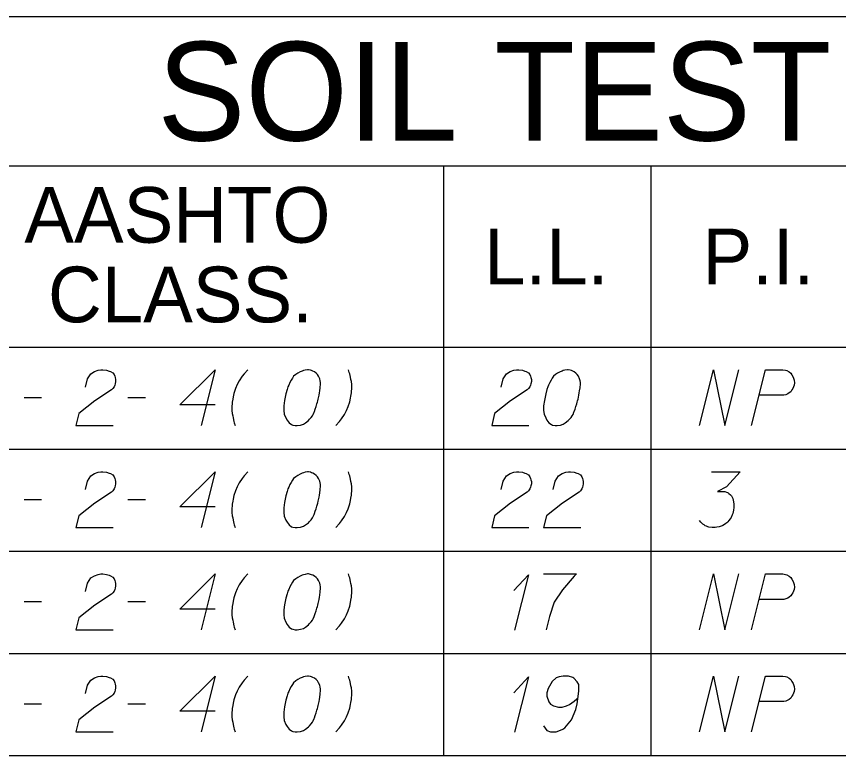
# Model space of a CAD drawing. Extents: x 2074207 to 2076812, y 516372 to 523312.
# Drawn here: x 2076453.5 to 2076524.4, y 516953.6 to 517017.2 of the extents above; entities that cross this region are included whole.
import ezdxf

# ---------------------------------------------------------------- set-up
doc = ezdxf.new("R2010")
doc.units = 0
for name, color, linetype in [('Prop DirtTable_ Soil Test Results - Outline (Major)', 7, 'Continuous'), ('Prop DirtTable_ Soil Test Results - Outline (Minor)', 7, 'Continuous'), ('Prop DirtTable_ Soil Test Results - Tx (Header - Large)', 7, 'Continuous'), ('Prop DirtTable_ Soil Test Results - Tx (Header - Small)', 7, 'Continuous'), ('Prop DirtTable_ Soil Test Results - Tx (Sample Data)', 7, 'Continuous')]:
    doc.layers.add(name, color=color, linetype=linetype)

msp = doc.modelspace()

# ---------------------------------------------------------------- linework, layer by layer
at = {"layer": 'Prop DirtTable_ Soil Test Results - Outline (Major)'}
for p, q in [((2076260.609, 517017.246), (2076811.903, 517017.246)), ((2076260.609, 516988.761), (2076811.903, 516988.761)), ((2076260.609, 516988.761), (2076811.903, 516988.761)), ((2076260.609, 516953.561), (2076811.903, 516953.561))]:
    msp.add_line(p, q, dxfattribs=at)
at = {"layer": 'Prop DirtTable_ Soil Test Results - Outline (Minor)'}
for p, q in [((2076260.609, 517004.361), (2076811.903, 517004.361)), ((2076490.31, 517004.361), (2076490.31, 516979.961)), ((2076508.192, 517004.361), (2076508.192, 516979.961)), ((2076260.609, 516979.961), (2076811.903, 516979.961)), ((2076260.609, 516979.961), (2076811.903, 516979.961)), ((2076490.31, 516979.961), (2076490.31, 516971.161)), ((2076508.192, 516979.961), (2076508.192, 516971.161)), ((2076260.609, 516971.161), (2076811.903, 516971.161)), ((2076260.609, 516971.161), (2076811.903, 516971.161)), ((2076490.31, 516971.161), (2076490.31, 516962.361)), ((2076508.192, 516971.161), (2076508.192, 516962.361)), ((2076260.609, 516962.361), (2076811.903, 516962.361)), ((2076260.609, 516962.361), (2076811.903, 516962.361)), ((2076490.31, 516962.361), (2076490.31, 516953.561)), ((2076508.192, 516962.361), (2076508.192, 516953.561)), ((2076260.609, 516953.561), (2076811.903, 516953.561))]:
    msp.add_line(p, q, dxfattribs=at)
at = {"layer": 'Prop DirtTable_ Soil Test Results - Tx (Sample Data)'}
for points in [[(2076459.447, 516985.293), (2076459.623, 516986.011), (2076459.906, 516986.465), (2076460.223, 516986.654), (2076460.54, 516986.767), (2076460.787, 516986.805), (2076460.964, 516986.805), (2076461.281, 516986.767), (2076461.493, 516986.692), (2076461.599, 516986.654), (2076461.81, 516986.541), (2076461.916, 516986.389), (2076461.987, 516986.238), (2076462.022, 516986.125), (2076462.057, 516985.974), (2076462.057, 516985.785), (2076462.022, 516985.596), (2076461.987, 516985.482), (2076461.916, 516985.331), (2076461.81, 516985.18), (2076461.705, 516985.067), (2076460.258, 516984.122), (2076458.883, 516983.026), (2076458.636, 516982.005), (2076461.846, 516982.005)], [(2076470.629, 516983.782), (2076467.596, 516983.782), (2076470.629, 516986.805), (2076469.43, 516982.005)], [(2076473.451, 516986.805), (2076473.134, 516986.465), (2076472.958, 516986.238), (2076472.711, 516985.86), (2076472.534, 516985.52), (2076472.393, 516985.18), (2076472.252, 516984.764), (2076472.181, 516984.462), (2076472.146, 516984.273), (2076472.111, 516984.008), (2076472.076, 516983.517), (2076472.076, 516983.29), (2076472.111, 516983.026), (2076472.146, 516982.837), (2076472.181, 516982.648), (2076472.252, 516982.345), (2076472.287, 516982.232), (2076472.358, 516982.005)], [(2076478.672, 516986.805), (2076478.602, 516986.805), (2076478.39, 516986.767), (2076478.249, 516986.73), (2076478.143, 516986.692), (2076477.967, 516986.616), (2076477.755, 516986.503), (2076477.579, 516986.389), (2076477.402, 516986.238), (2076477.296, 516986.087), (2076477.191, 516985.898), (2076477.085, 516985.709), (2076476.979, 516985.482), (2076476.908, 516985.331), (2076476.838, 516985.104), (2076476.732, 516984.726), (2076476.626, 516984.159), (2076476.556, 516983.706), (2076476.556, 516983.29), (2076476.591, 516982.988), (2076476.732, 516982.648), (2076476.838, 516982.459), (2076477.014, 516982.232), (2076477.226, 516982.081), (2076477.332, 516982.043), (2076477.543, 516982.005), (2076477.72, 516982.005), (2076478.002, 516982.043), (2076478.249, 516982.119), (2076478.425, 516982.232), (2076478.672, 516982.421), (2076478.778, 516982.534), (2076478.919, 516982.685), (2076479.025, 516982.837), (2076479.095, 516982.95), (2076479.166, 516983.139), (2076479.201, 516983.215), (2076479.272, 516983.404), (2076479.342, 516983.63), (2076479.413, 516983.857), (2076479.448, 516984.008), (2076479.483, 516984.122), (2076479.519, 516984.273), (2076479.589, 516984.613), (2076479.625, 516984.802), (2076479.66, 516984.991), (2076479.695, 516985.256), (2076479.73, 516985.596), (2076479.73, 516985.709), (2076479.695, 516985.86), (2076479.66, 516986.011), (2076479.554, 516986.238), (2076479.448, 516986.389), (2076479.342, 516986.503), (2076479.201, 516986.616), (2076479.06, 516986.692), (2076478.954, 516986.73), (2076478.849, 516986.767), (2076478.672, 516986.805)], [(2076481.036, 516982.005), (2076481.353, 516982.345), (2076481.529, 516982.572), (2076481.776, 516982.95), (2076481.953, 516983.29), (2076482.094, 516983.63), (2076482.235, 516984.046), (2076482.306, 516984.348), (2076482.341, 516984.537), (2076482.376, 516984.802), (2076482.411, 516985.293), (2076482.411, 516985.52), (2076482.376, 516985.785), (2076482.341, 516985.974), (2076482.306, 516986.163), (2076482.235, 516986.465), (2076482.2, 516986.578), (2076482.129, 516986.805)], [(2076495.287, 516985.293), (2076495.463, 516986.011), (2076495.746, 516986.465), (2076496.063, 516986.654), (2076496.38, 516986.767), (2076496.627, 516986.805), (2076496.804, 516986.805), (2076497.121, 516986.767), (2076497.333, 516986.692), (2076497.439, 516986.654), (2076497.65, 516986.541), (2076497.756, 516986.389), (2076497.827, 516986.238), (2076497.862, 516986.125), (2076497.897, 516985.974), (2076497.897, 516985.785), (2076497.862, 516985.596), (2076497.827, 516985.482), (2076497.756, 516985.331), (2076497.65, 516985.18), (2076497.545, 516985.067), (2076496.098, 516984.122), (2076494.723, 516983.026), (2076494.476, 516982.005), (2076497.686, 516982.005)], [(2076501.072, 516986.805), (2076501.002, 516986.805), (2076500.79, 516986.767), (2076500.649, 516986.73), (2076500.543, 516986.692), (2076500.367, 516986.616), (2076500.155, 516986.503), (2076499.979, 516986.389), (2076499.802, 516986.238), (2076499.696, 516986.087), (2076499.591, 516985.898), (2076499.485, 516985.709), (2076499.379, 516985.482), (2076499.308, 516985.331), (2076499.238, 516985.104), (2076499.132, 516984.726), (2076499.026, 516984.159), (2076498.956, 516983.706), (2076498.956, 516983.29), (2076498.991, 516982.988), (2076499.132, 516982.648), (2076499.238, 516982.459), (2076499.414, 516982.232), (2076499.626, 516982.081), (2076499.732, 516982.043), (2076499.943, 516982.005), (2076500.12, 516982.005), (2076500.402, 516982.043), (2076500.649, 516982.119), (2076500.825, 516982.232), (2076501.072, 516982.421), (2076501.178, 516982.534), (2076501.319, 516982.685), (2076501.425, 516982.837), (2076501.495, 516982.95), (2076501.566, 516983.139), (2076501.601, 516983.215), (2076501.672, 516983.404), (2076501.742, 516983.63), (2076501.813, 516983.857), (2076501.848, 516984.008), (2076501.883, 516984.122), (2076501.919, 516984.273), (2076501.989, 516984.613), (2076502.025, 516984.802), (2076502.06, 516984.991), (2076502.095, 516985.256), (2076502.13, 516985.596), (2076502.13, 516985.709), (2076502.095, 516985.86), (2076502.06, 516986.011), (2076501.954, 516986.238), (2076501.848, 516986.389), (2076501.742, 516986.503), (2076501.601, 516986.616), (2076501.46, 516986.692), (2076501.354, 516986.73), (2076501.249, 516986.767), (2076501.072, 516986.805)], [(2076512.396, 516982.005), (2076513.595, 516986.805), (2076514.583, 516982.005), (2076515.782, 516986.805)], [(2076516.876, 516982.005), (2076518.075, 516986.805), (2076519.592, 516986.805), (2076519.803, 516986.767), (2076519.909, 516986.73), (2076520.121, 516986.616), (2076520.262, 516986.503), (2076520.368, 516986.352), (2076520.474, 516986.163), (2076520.544, 516985.898), (2076520.58, 516985.671), (2076520.544, 516985.482), (2076520.509, 516985.331), (2076520.438, 516985.18), (2076520.368, 516985.067), (2076520.262, 516984.915), (2076520.121, 516984.802), (2076520.015, 516984.726), (2076519.839, 516984.651), (2076519.662, 516984.613), (2076517.546, 516984.613)], [(2076454.156, 516984.424), (2076455.672, 516984.424)], [(2076463.116, 516984.424), (2076464.632, 516984.424)], [(2076459.447, 516976.493), (2076459.623, 516977.211), (2076459.906, 516977.665), (2076460.223, 516977.854), (2076460.54, 516977.967), (2076460.787, 516978.005), (2076460.964, 516978.005), (2076461.281, 516977.967), (2076461.493, 516977.892), (2076461.599, 516977.854), (2076461.81, 516977.741), (2076461.916, 516977.589), (2076461.987, 516977.438), (2076462.022, 516977.325), (2076462.057, 516977.174), (2076462.057, 516976.985), (2076462.022, 516976.796), (2076461.987, 516976.682), (2076461.916, 516976.531), (2076461.81, 516976.38), (2076461.705, 516976.267), (2076460.258, 516975.322), (2076458.883, 516974.226), (2076458.636, 516973.205), (2076461.846, 516973.205)], [(2076470.629, 516974.982), (2076467.596, 516974.982), (2076470.629, 516978.005), (2076469.43, 516973.205)], [(2076473.451, 516978.005), (2076473.134, 516977.665), (2076472.958, 516977.438), (2076472.711, 516977.06), (2076472.534, 516976.72), (2076472.393, 516976.38), (2076472.252, 516975.964), (2076472.181, 516975.662), (2076472.146, 516975.473), (2076472.111, 516975.208), (2076472.076, 516974.717), (2076472.076, 516974.49), (2076472.111, 516974.226), (2076472.146, 516974.037), (2076472.181, 516973.848), (2076472.252, 516973.545), (2076472.287, 516973.432), (2076472.358, 516973.205)], [(2076478.672, 516978.005), (2076478.602, 516978.005), (2076478.39, 516977.967), (2076478.249, 516977.93), (2076478.143, 516977.892), (2076477.967, 516977.816), (2076477.755, 516977.703), (2076477.579, 516977.589), (2076477.402, 516977.438), (2076477.296, 516977.287), (2076477.191, 516977.098), (2076477.085, 516976.909), (2076476.979, 516976.682), (2076476.908, 516976.531), (2076476.838, 516976.304), (2076476.732, 516975.926), (2076476.626, 516975.359), (2076476.556, 516974.906), (2076476.556, 516974.49), (2076476.591, 516974.188), (2076476.732, 516973.848), (2076476.838, 516973.659), (2076477.014, 516973.432), (2076477.226, 516973.281), (2076477.332, 516973.243), (2076477.543, 516973.205), (2076477.72, 516973.205), (2076478.002, 516973.243), (2076478.249, 516973.319), (2076478.425, 516973.432), (2076478.672, 516973.621), (2076478.778, 516973.734), (2076478.919, 516973.885), (2076479.025, 516974.037), (2076479.095, 516974.15), (2076479.166, 516974.339), (2076479.201, 516974.415), (2076479.272, 516974.604), (2076479.342, 516974.83), (2076479.413, 516975.057), (2076479.448, 516975.208), (2076479.483, 516975.322), (2076479.519, 516975.473), (2076479.589, 516975.813), (2076479.625, 516976.002), (2076479.66, 516976.191), (2076479.695, 516976.456), (2076479.73, 516976.796), (2076479.73, 516976.909), (2076479.695, 516977.06), (2076479.66, 516977.211), (2076479.554, 516977.438), (2076479.448, 516977.589), (2076479.342, 516977.703), (2076479.201, 516977.816), (2076479.06, 516977.892), (2076478.954, 516977.93), (2076478.849, 516977.967), (2076478.672, 516978.005)], [(2076481.036, 516973.205), (2076481.353, 516973.545), (2076481.529, 516973.772), (2076481.776, 516974.15), (2076481.953, 516974.49), (2076482.094, 516974.83), (2076482.235, 516975.246), (2076482.306, 516975.548), (2076482.341, 516975.737), (2076482.376, 516976.002), (2076482.411, 516976.493), (2076482.411, 516976.72), (2076482.376, 516976.985), (2076482.341, 516977.174), (2076482.306, 516977.363), (2076482.235, 516977.665), (2076482.2, 516977.778), (2076482.129, 516978.005)], [(2076495.287, 516976.493), (2076495.463, 516977.211), (2076495.746, 516977.665), (2076496.063, 516977.854), (2076496.38, 516977.967), (2076496.627, 516978.005), (2076496.804, 516978.005), (2076497.121, 516977.967), (2076497.333, 516977.892), (2076497.439, 516977.854), (2076497.65, 516977.741), (2076497.756, 516977.589), (2076497.827, 516977.438), (2076497.862, 516977.325), (2076497.897, 516977.174), (2076497.897, 516976.985), (2076497.862, 516976.796), (2076497.827, 516976.682), (2076497.756, 516976.531), (2076497.65, 516976.38), (2076497.545, 516976.267), (2076496.098, 516975.322), (2076494.723, 516974.226), (2076494.476, 516973.205), (2076497.686, 516973.205)], [(2076499.767, 516976.493), (2076499.943, 516977.211), (2076500.226, 516977.665), (2076500.543, 516977.854), (2076500.86, 516977.967), (2076501.107, 516978.005), (2076501.284, 516978.005), (2076501.601, 516977.967), (2076501.813, 516977.892), (2076501.919, 516977.854), (2076502.13, 516977.741), (2076502.236, 516977.589), (2076502.307, 516977.438), (2076502.342, 516977.325), (2076502.377, 516977.174), (2076502.377, 516976.985), (2076502.342, 516976.796), (2076502.307, 516976.682), (2076502.236, 516976.531), (2076502.13, 516976.38), (2076502.025, 516976.267), (2076500.578, 516975.322), (2076499.203, 516974.226), (2076498.956, 516973.205), (2076502.166, 516973.205)], [(2076513.419, 516978.005), (2076515.888, 516978.005), (2076514.724, 516976.72), (2076513.948, 516976.304), (2076514.583, 516976.304), (2076514.724, 516976.267), (2076514.794, 516976.229), (2076514.865, 516976.191), (2076514.935, 516976.153), (2076515.077, 516976.04), (2076515.147, 516975.926), (2076515.218, 516975.813), (2076515.253, 516975.7), (2076515.323, 516975.435), (2076515.359, 516975.208), (2076515.359, 516975.095), (2076515.359, 516974.944), (2076515.323, 516974.717), (2076515.288, 516974.566), (2076515.253, 516974.415), (2076515.218, 516974.301), (2076515.182, 516974.226), (2076515.147, 516974.15), (2076515.112, 516974.074), (2076515.041, 516973.961), (2076514.935, 516973.81), (2076514.83, 516973.696), (2076514.759, 516973.621), (2076514.653, 516973.545), (2076514.547, 516973.47), (2076514.406, 516973.394), (2076514.336, 516973.356), (2076514.089, 516973.281), (2076513.877, 516973.243), (2076513.736, 516973.205), (2076513.489, 516973.205), (2076513.207, 516973.243), (2076513.101, 516973.281), (2076512.995, 516973.319), (2076512.889, 516973.356), (2076512.784, 516973.432), (2076512.678, 516973.507), (2076512.501, 516973.659), (2076512.396, 516973.81)], [(2076454.156, 516975.624), (2076455.672, 516975.624)], [(2076463.116, 516975.624), (2076464.632, 516975.624)], [(2076459.447, 516967.693), (2076459.623, 516968.411), (2076459.906, 516968.865), (2076460.223, 516969.054), (2076460.54, 516969.167), (2076460.787, 516969.205), (2076460.964, 516969.205), (2076461.281, 516969.167), (2076461.493, 516969.092), (2076461.599, 516969.054), (2076461.81, 516968.941), (2076461.916, 516968.789), (2076461.987, 516968.638), (2076462.022, 516968.525), (2076462.057, 516968.374), (2076462.057, 516968.185), (2076462.022, 516967.996), (2076461.987, 516967.882), (2076461.916, 516967.731), (2076461.81, 516967.58), (2076461.705, 516967.467), (2076460.258, 516966.522), (2076458.883, 516965.426), (2076458.636, 516964.405), (2076461.846, 516964.405)], [(2076470.629, 516966.182), (2076467.596, 516966.182), (2076470.629, 516969.205), (2076469.43, 516964.405)], [(2076473.451, 516969.205), (2076473.134, 516968.865), (2076472.958, 516968.638), (2076472.711, 516968.26), (2076472.534, 516967.92), (2076472.393, 516967.58), (2076472.252, 516967.164), (2076472.181, 516966.862), (2076472.146, 516966.673), (2076472.111, 516966.408), (2076472.076, 516965.917), (2076472.076, 516965.69), (2076472.111, 516965.426), (2076472.146, 516965.237), (2076472.181, 516965.048), (2076472.252, 516964.745), (2076472.287, 516964.632), (2076472.358, 516964.405)], [(2076478.672, 516969.205), (2076478.602, 516969.205), (2076478.39, 516969.167), (2076478.249, 516969.13), (2076478.143, 516969.092), (2076477.967, 516969.016), (2076477.755, 516968.903), (2076477.579, 516968.789), (2076477.402, 516968.638), (2076477.296, 516968.487), (2076477.191, 516968.298), (2076477.085, 516968.109), (2076476.979, 516967.882), (2076476.908, 516967.731), (2076476.838, 516967.504), (2076476.732, 516967.126), (2076476.626, 516966.559), (2076476.556, 516966.106), (2076476.556, 516965.69), (2076476.591, 516965.388), (2076476.732, 516965.048), (2076476.838, 516964.859), (2076477.014, 516964.632), (2076477.226, 516964.481), (2076477.332, 516964.443), (2076477.543, 516964.405), (2076477.72, 516964.405), (2076478.002, 516964.443), (2076478.249, 516964.519), (2076478.425, 516964.632), (2076478.672, 516964.821), (2076478.778, 516964.934), (2076478.919, 516965.085), (2076479.025, 516965.237), (2076479.095, 516965.35), (2076479.166, 516965.539), (2076479.201, 516965.615), (2076479.272, 516965.804), (2076479.342, 516966.03), (2076479.413, 516966.257), (2076479.448, 516966.408), (2076479.483, 516966.522), (2076479.519, 516966.673), (2076479.589, 516967.013), (2076479.625, 516967.202), (2076479.66, 516967.391), (2076479.695, 516967.656), (2076479.73, 516967.996), (2076479.73, 516968.109), (2076479.695, 516968.26), (2076479.66, 516968.411), (2076479.554, 516968.638), (2076479.448, 516968.789), (2076479.342, 516968.903), (2076479.201, 516969.016), (2076479.06, 516969.092), (2076478.954, 516969.13), (2076478.849, 516969.167), (2076478.672, 516969.205)], [(2076481.036, 516964.405), (2076481.353, 516964.745), (2076481.529, 516964.972), (2076481.776, 516965.35), (2076481.953, 516965.69), (2076482.094, 516966.03), (2076482.235, 516966.446), (2076482.306, 516966.748), (2076482.341, 516966.937), (2076482.376, 516967.202), (2076482.411, 516967.693), (2076482.411, 516967.92), (2076482.376, 516968.185), (2076482.341, 516968.374), (2076482.306, 516968.563), (2076482.235, 516968.865), (2076482.2, 516968.978), (2076482.129, 516969.205)], [(2076498.956, 516969.205), (2076501.778, 516969.205), (2076501.601, 516969.016), (2076500.578, 516967.844), (2076499.873, 516966.786), (2076499.449, 516965.539), (2076499.167, 516964.405)], [(2076512.396, 516964.405), (2076513.595, 516969.205), (2076514.583, 516964.405), (2076515.782, 516969.205)], [(2076516.876, 516964.405), (2076518.075, 516969.205), (2076519.592, 516969.205), (2076519.803, 516969.167), (2076519.909, 516969.13), (2076520.121, 516969.016), (2076520.262, 516968.903), (2076520.368, 516968.752), (2076520.474, 516968.563), (2076520.544, 516968.298), (2076520.58, 516968.071), (2076520.544, 516967.882), (2076520.509, 516967.731), (2076520.438, 516967.58), (2076520.368, 516967.467), (2076520.262, 516967.315), (2076520.121, 516967.202), (2076520.015, 516967.126), (2076519.839, 516967.051), (2076519.662, 516967.013), (2076517.546, 516967.013)], [(2076496.38, 516967.769), (2076497.65, 516969.13), (2076496.451, 516964.367)], [(2076454.156, 516966.824), (2076455.672, 516966.824)], [(2076463.116, 516966.824), (2076464.632, 516966.824)], [(2076459.447, 516958.893), (2076459.623, 516959.611), (2076459.906, 516960.065), (2076460.223, 516960.254), (2076460.54, 516960.367), (2076460.787, 516960.405), (2076460.964, 516960.405), (2076461.281, 516960.367), (2076461.493, 516960.292), (2076461.599, 516960.254), (2076461.81, 516960.141), (2076461.916, 516959.989), (2076461.987, 516959.838), (2076462.022, 516959.725), (2076462.057, 516959.574), (2076462.057, 516959.385), (2076462.022, 516959.196), (2076461.987, 516959.082), (2076461.916, 516958.931), (2076461.81, 516958.78), (2076461.705, 516958.667), (2076460.258, 516957.722), (2076458.883, 516956.626), (2076458.636, 516955.605), (2076461.846, 516955.605)], [(2076470.629, 516957.382), (2076467.596, 516957.382), (2076470.629, 516960.405), (2076469.43, 516955.605)], [(2076473.451, 516960.405), (2076473.134, 516960.065), (2076472.958, 516959.838), (2076472.711, 516959.46), (2076472.534, 516959.12), (2076472.393, 516958.78), (2076472.252, 516958.364), (2076472.181, 516958.062), (2076472.146, 516957.873), (2076472.111, 516957.608), (2076472.076, 516957.117), (2076472.076, 516956.89), (2076472.111, 516956.626), (2076472.146, 516956.437), (2076472.181, 516956.248), (2076472.252, 516955.945), (2076472.287, 516955.832), (2076472.358, 516955.605)], [(2076478.672, 516960.405), (2076478.602, 516960.405), (2076478.39, 516960.367), (2076478.249, 516960.33), (2076478.143, 516960.292), (2076477.967, 516960.216), (2076477.755, 516960.103), (2076477.579, 516959.989), (2076477.402, 516959.838), (2076477.296, 516959.687), (2076477.191, 516959.498), (2076477.085, 516959.309), (2076476.979, 516959.082), (2076476.908, 516958.931), (2076476.838, 516958.704), (2076476.732, 516958.326), (2076476.626, 516957.759), (2076476.556, 516957.306), (2076476.556, 516956.89), (2076476.591, 516956.588), (2076476.732, 516956.248), (2076476.838, 516956.059), (2076477.014, 516955.832), (2076477.226, 516955.681), (2076477.332, 516955.643), (2076477.543, 516955.605), (2076477.72, 516955.605), (2076478.002, 516955.643), (2076478.249, 516955.719), (2076478.425, 516955.832), (2076478.672, 516956.021), (2076478.778, 516956.134), (2076478.919, 516956.285), (2076479.025, 516956.437), (2076479.095, 516956.55), (2076479.166, 516956.739), (2076479.201, 516956.815), (2076479.272, 516957.004), (2076479.342, 516957.23), (2076479.413, 516957.457), (2076479.448, 516957.608), (2076479.483, 516957.722), (2076479.519, 516957.873), (2076479.589, 516958.213), (2076479.625, 516958.402), (2076479.66, 516958.591), (2076479.695, 516958.856), (2076479.73, 516959.196), (2076479.73, 516959.309), (2076479.695, 516959.46), (2076479.66, 516959.611), (2076479.554, 516959.838), (2076479.448, 516959.989), (2076479.342, 516960.103), (2076479.201, 516960.216), (2076479.06, 516960.292), (2076478.954, 516960.33), (2076478.849, 516960.367), (2076478.672, 516960.405)], [(2076481.036, 516955.605), (2076481.353, 516955.945), (2076481.529, 516956.172), (2076481.776, 516956.55), (2076481.953, 516956.89), (2076482.094, 516957.23), (2076482.235, 516957.646), (2076482.306, 516957.948), (2076482.341, 516958.137), (2076482.376, 516958.402), (2076482.411, 516958.893), (2076482.411, 516959.12), (2076482.376, 516959.385), (2076482.341, 516959.574), (2076482.306, 516959.763), (2076482.235, 516960.065), (2076482.2, 516960.178), (2076482.129, 516960.405)], [(2076496.38, 516958.969), (2076497.65, 516960.33), (2076496.451, 516955.567)], [(2076498.956, 516956.134), (2076499.238, 516955.719), (2076499.555, 516955.605), (2076500.049, 516955.605), (2076500.402, 516955.756), (2076500.614, 516955.832), (2076500.79, 516955.945), (2076501.354, 516956.626), (2076501.742, 516957.533), (2076501.848, 516958.024), (2076501.989, 516959.12), (2076501.989, 516959.687), (2076501.848, 516959.914), (2076501.566, 516960.216), (2076501.46, 516960.292), (2076501.107, 516960.405), (2076500.649, 516960.405), (2076500.296, 516960.33), (2076500.049, 516960.254), (2076499.696, 516959.952), (2076499.344, 516959.347), (2076499.238, 516958.969), (2076499.238, 516958.667), (2076499.414, 516958.175), (2076499.555, 516957.986), (2076499.802, 516957.835), (2076500.226, 516957.722), (2076500.543, 516957.722), (2076500.931, 516957.835), (2076501.178, 516957.948), (2076501.601, 516958.251), (2076501.813, 516958.44), (2076501.919, 516958.553)], [(2076512.396, 516955.605), (2076513.595, 516960.405), (2076514.583, 516955.605), (2076515.782, 516960.405)], [(2076516.876, 516955.605), (2076518.075, 516960.405), (2076519.592, 516960.405), (2076519.803, 516960.367), (2076519.909, 516960.33), (2076520.121, 516960.216), (2076520.262, 516960.103), (2076520.368, 516959.952), (2076520.474, 516959.763), (2076520.544, 516959.498), (2076520.58, 516959.271), (2076520.544, 516959.082), (2076520.509, 516958.931), (2076520.438, 516958.78), (2076520.368, 516958.667), (2076520.262, 516958.515), (2076520.121, 516958.402), (2076520.015, 516958.326), (2076519.839, 516958.251), (2076519.662, 516958.213), (2076517.546, 516958.213)], [(2076454.156, 516958.024), (2076455.672, 516958.024)], [(2076463.116, 516958.024), (2076464.632, 516958.024)]]:
    msp.add_lwpolyline(points, dxfattribs=at)

# ---------------------------------------------------------------- texts
at = {"layer": 'Prop DirtTable_ Soil Test Results - Tx (Header - Large)'}
msp.add_text('SOIL TEST RESULTS', height=8.50001, dxfattribs=at).set_placement((2076465.656, 517006.554))
at = {"layer": 'Prop DirtTable_ Soil Test Results - Tx (Header - Small)'}
for s, p in [('AASHTO', (2076454.182, 516997.747)), ('L.L.', (2076493.827, 516994.161)), ('P.I.', (2076512.654, 516994.161)), ('CLASS.', (2076456.225, 516990.89))]:
    msp.add_text(s, height=4.8, dxfattribs=at).set_placement(p)

doc.saveas('drawing.dxf')
